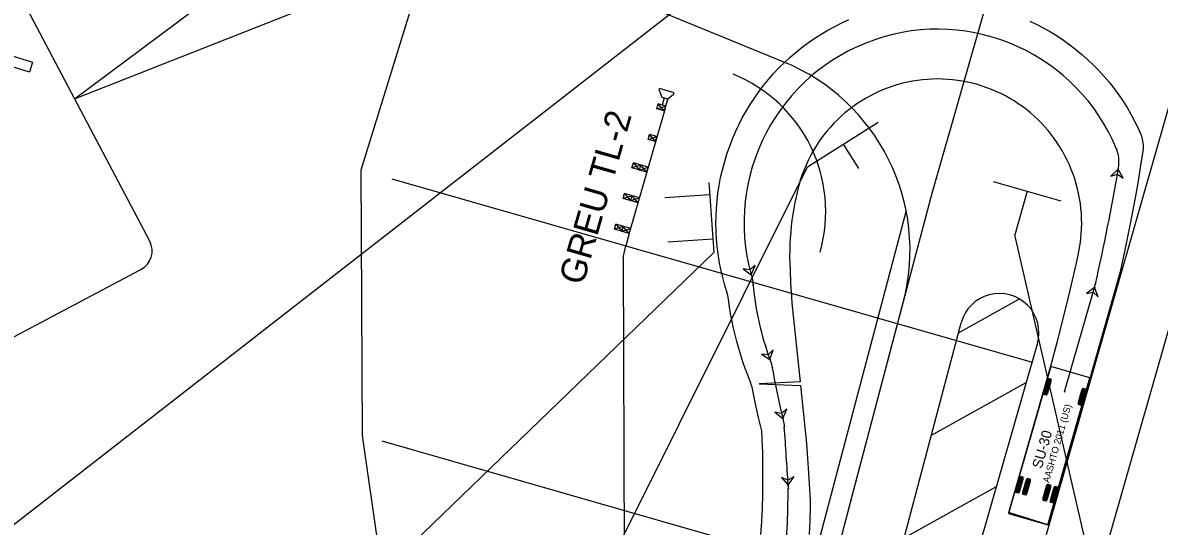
# Model space of a CAD drawing. Extents: x 2096670 to 2098561, y 684033 to 689893.
# Drawn here: x 2097725.3 to 2097948.6, y 689219.9 to 689318.8 of the extents above; entities that cross this region are included whole.
import ezdxf

# ---------------------------------------------------------------- set-up
doc = ezdxf.new("R2010")
doc.units = 0
for name, color, linetype in [('Exist CMT EOP', 7, 'Continuous'), ('Exist Sign E Stop CELL', 7, 'Continuous'), ('Exist Support 1', 7, 'Continuous'), ('Old_Level_63', 7, 'Continuous'), ('Prop DSN Text', 7, 'Continuous'), ('Prop Guardrail', 7, 'Continuous'), ('Prop Guardrail Anchor Unit CELL', 7, 'Continuous'), ('Prop Sign E No Outlet CELL', 7, 'Continuous'), ('Prop Sign E One Way_Right CELL', 7, 'Continuous'), ('Scratch_Level_2', 7, 'Continuous'), ('Scratch_Level_4', 7, 'Continuous')]:
    doc.layers.add(name, color=color, linetype=linetype)

msp = doc.modelspace()

# ---------------------------------------------------------------- linework, layer by layer
at = {"layer": 'Exist CMT EOP'}
for p, q in [((2097898.92, 689078.74), (2098112.47, 689824.77)), ((2097903.97, 689285.33), (2098041.05, 689764.21)), ((2097859.86, 688985.9), (2097968.29, 689364.69)), ((2097874.72, 689311.12), (2097848.75, 689321.71)), ((2097874.72, 689311.12), (2097848.75, 689321.71)), ((2097874.72, 689311.12), (2097848.75, 689321.71)), ((2097898.28, 689263.84), (2097903.97, 689285.33)), ((2097822.79, 688994.35), (2097898.87, 689281.72)), ((2097887.51, 689223.18), (2097900.17, 689271.01)), ((2097887.51, 689223.18), (2097900.17, 689271.01)), ((2097909.12, 689257.91), (2097921.1, 689264.56)), ((2097826.66, 688993.33), (2097898.28, 689263.84)), ((2097838.2, 688990.02), (2097909.63, 689259.86)), ((2097875.84, 689085.34), (2097924.62, 689255.73)), ((2097903.8, 689237.8), (2097922.45, 689248.16)), ((2097898.47, 689217.7), (2097916.61, 689227.76))]:
    msp.add_line(p, q, dxfattribs=at)
for centre, radius, start, end in [((2097859.61, 689274.08), 40, 345.1717, 67.8133), ((2097859.61, 689274.08), 40, 345.1717, 67.8133), ((2097859.61, 689274.08), 40, 345.1717, 67.8133), ((2097917.15, 689257.87), 7.77, 344.0259, 165.1716)]:
    msp.add_arc(centre, radius, start, end, dxfattribs=at)
at = {"layer": 'Exist Sign E Stop CELL'}
msp.add_line((2097764.4, 689059.94), (2097879.48, 689290.46), dxfattribs=at)
at = {"layer": 'Exist Support 1'}
for p, q in [((2097879.48, 689290.46), (2097893.37, 689299.28)), ((2097886.48, 689294.91), (2097889.48, 689290.19))]:
    msp.add_line(p, q, dxfattribs=at)
at = {"layer": 'Old_Level_63'}
for p, q in [((2097929.98, 689246.33), (2097935.85, 689266.83)), ((2097927.24, 689251.28), (2097918.98, 689222.44)), ((2097934.93, 689249.08), (2097927.24, 689251.28)), ((2097927.24, 689251.28), (2097927.24, 689251.28)), ((2097926.8, 689248.98), (2097925.88, 689245.78)), ((2097927, 689248.92), (2097926.08, 689245.72)), ((2097927.2, 689248.87), (2097926.28, 689245.66)), ((2097926.67, 689220.24), (2097934.93, 689249.08)), ((2097933.69, 689247.01), (2097932.77, 689243.8)), ((2097933.89, 689246.95), (2097932.97, 689243.75)), ((2097934.09, 689246.89), (2097933.17, 689243.69)), ((2097921.29, 689229.75), (2097920.38, 689226.55)), ((2097921.49, 689229.7), (2097920.58, 689226.49)), ((2097921.69, 689229.64), (2097920.78, 689226.43)), ((2097922.74, 689229.34), (2097921.82, 689226.14)), ((2097922.94, 689229.28), (2097922.02, 689226.08)), ((2097923.14, 689229.23), (2097922.22, 689226.02)), ((2097926.74, 689228.19), (2097925.82, 689224.99)), ((2097926.94, 689228.14), (2097926.02, 689224.93)), ((2097927.14, 689228.08), (2097926.23, 689224.87)), ((2097928.18, 689227.78), (2097927.27, 689224.58)), ((2097928.38, 689227.72), (2097927.47, 689224.52)), ((2097928.58, 689227.67), (2097927.67, 689224.46)), ((2097918.98, 689222.44), (2097926.67, 689220.24))]:
    msp.add_line(p, q, dxfattribs=at)
for points in [[(2097870.33, 689218.29), (2097870.49, 689220.87), (2097870.61, 689223.48), (2097870.69, 689226.12), (2097870.73, 689228.75), (2097870.73, 689231.39), (2097870.68, 689234.36), (2097870.6, 689237.01), (2097870.53, 689238.66), (2097869.88, 689241.31), (2097869.28, 689243.96), (2097868.59, 689247.25), (2097868.5, 689247.58), (2097868.28, 689248.24), (2097867.75, 689249.57), (2097867.26, 689250.89), (2097866.79, 689252.22), (2097866.36, 689253.54), (2097865.96, 689254.86), (2097865.59, 689256.18), (2097865.25, 689257.5), (2097864.94, 689258.82), (2097864.67, 689260.13), (2097864.36, 689261.72), (2097864.15, 689263), (2097863.87, 689264.91), (2097863.75, 689265.54), (2097863.58, 689266.18), (2097863.2, 689267.44), (2097862.85, 689268.74), (2097862.51, 689270.16), (2097862.22, 689271.61), (2097861.92, 689273.41), (2097861.74, 689274.86), (2097861.61, 689276.33), (2097861.53, 689277.82), (2097861.5, 689279.34), (2097861.52, 689280.82), (2097861.59, 689282.33), (2097861.71, 689283.83), (2097861.89, 689285.31), (2097862.12, 689286.83), (2097862.41, 689288.37), (2097862.76, 689289.91), (2097863.14, 689291.35), (2097863.69, 689293.14), (2097864.19, 689294.56), (2097864.74, 689295.98), (2097865.34, 689297.37), (2097865.99, 689298.75), (2097866.67, 689300.08), (2097867.42, 689301.41), (2097868.21, 689302.72), (2097869.04, 689303.99), (2097869.93, 689305.24), (2097870.85, 689306.45), (2097871.81, 689307.63), (2097872.82, 689308.78), (2097873.87, 689309.89), (2097874.95, 689310.97), (2097876.07, 689312), (2097877.23, 689312.99), (2097878.42, 689313.95), (2097879.64, 689314.86), (2097880.9, 689315.73), (2097882.18, 689316.55), (2097883.5, 689317.33), (2097884.84, 689318.06), (2097886.2, 689318.74), (2097887.59, 689319.38)], [(2097923.13, 689319.09), (2097924.51, 689318.43), (2097925.86, 689317.73), (2097927.19, 689316.97), (2097928.49, 689316.17), (2097929.76, 689315.33), (2097931, 689314.44), (2097932.2, 689313.51), (2097933.38, 689312.54), (2097934.52, 689311.52), (2097935.62, 689310.47), (2097936.69, 689309.38), (2097937.72, 689308.25), (2097938.7, 689307.09), (2097939.65, 689305.9), (2097940.55, 689304.67), (2097941.41, 689303.41), (2097942.23, 689302.12), (2097943, 689300.8), (2097943.72, 689299.46), (2097944.39, 689298.09), (2097944.71, 689297.4), (2097944.99, 689296.69), (2097945.2, 689295.95), (2097945.34, 689295.19), (2097945.38, 689294.8), (2097945.39, 689294.4), (2097945.39, 689294), (2097945.35, 689293.59), (2097944.84, 689290.35), (2097944.33, 689287.3), (2097943.81, 689284.41), (2097942.78, 689278.96), (2097941.75, 689273.87), (2097940.89, 689269.91), (2097936.34, 689254), (2097934.08, 689245.96), (2097932.57, 689240.83), (2097926.67, 689220.24), (2097919.04, 689222.63), (2097919.04, 689222.63)], [(2097919.04, 689222.63), (2097927.19, 689251.15), (2097928.59, 689256.27), (2097929.91, 689261.41), (2097931.16, 689266.56), (2097932.38, 689271.92), (2097932.64, 689273.12), (2097932.86, 689274.26), (2097933.03, 689275.3), (2097933.16, 689276.31), (2097933.25, 689277.33), (2097933.31, 689278.33), (2097933.33, 689279.32), (2097933.31, 689280.31), (2097933.26, 689281.3), (2097933.18, 689282.29), (2097933.06, 689283.27), (2097932.91, 689284.25), (2097932.72, 689285.23), (2097932.5, 689286.19), (2097932.25, 689287.15), (2097931.96, 689288.1), (2097931.64, 689289.04), (2097931.29, 689289.96), (2097930.9, 689290.88), (2097930.49, 689291.78), (2097930.04, 689292.66), (2097929.56, 689293.53), (2097929.05, 689294.38), (2097928.52, 689295.21), (2097927.95, 689296.02), (2097927.36, 689296.81), (2097926.73, 689297.59), (2097926.09, 689298.33), (2097925.41, 689299.06), (2097924.71, 689299.76), (2097923.99, 689300.44), (2097923.24, 689301.09), (2097922.47, 689301.71), (2097921.69, 689302.31), (2097920.87, 689302.88), (2097920.05, 689303.42), (2097919.2, 689303.93), (2097918.33, 689304.41), (2097917.45, 689304.86), (2097916.55, 689305.28), (2097915.64, 689305.67), (2097914.72, 689306.02), (2097913.78, 689306.34), (2097912.84, 689306.63), (2097911.88, 689306.89), (2097910.92, 689307.11), (2097909.94, 689307.3), (2097908.97, 689307.46), (2097907.98, 689307.58), (2097907, 689307.66), (2097906.01, 689307.71), (2097905.02, 689307.73), (2097904.03, 689307.71), (2097903.04, 689307.66), (2097902.06, 689307.57), (2097901.08, 689307.45), (2097900.1, 689307.29), (2097899.13, 689307.1), (2097898.16, 689306.88), (2097897.21, 689306.62), (2097896.26, 689306.33), (2097895.33, 689306.01), (2097894.4, 689305.65), (2097893.49, 689305.26), (2097892.6, 689304.84), (2097891.72, 689304.39), (2097890.85, 689303.91), (2097890.01, 689303.4), (2097889.18, 689302.85), (2097888.37, 689302.28), (2097887.58, 689301.69), (2097886.81, 689301.06), (2097886.07, 689300.41), (2097885.35, 689299.73), (2097884.65, 689299.03), (2097883.98, 689298.3), (2097883.33, 689297.55), (2097882.71, 689296.78), (2097882.12, 689295.99), (2097881.56, 689295.18), (2097881.02, 689294.34), (2097880.52, 689293.49), (2097880.04, 689292.63), (2097879.59, 689291.73), (2097879.18, 689290.83), (2097878.8, 689289.92), (2097878.45, 689288.99), (2097878.13, 689288.04), (2097877.77, 689286.83), (2097877.49, 689285.75), (2097877.23, 689284.62), (2097876.99, 689283.49), (2097876.78, 689282.34), (2097876.58, 689281.17), (2097876.42, 689280.01), (2097876.28, 689278.84), (2097876.17, 689277.66), (2097876.08, 689276.49), (2097876.02, 689275.31), (2097875.98, 689274.13), (2097875.97, 689272.94), (2097876.04, 689270.18), (2097876.15, 689267.63), (2097876.32, 689265.01), (2097876.42, 689263.7), (2097878.02, 689248.27), (2097870.01, 689247.91), (2097878.09, 689247.59), (2097879.29, 689236.17), (2097879.66, 689230.45), (2097879.97, 689225.08), (2097880.02, 689223.74), (2097879.94, 689221.04), (2097879.81, 689218.3)], [(2097940.51, 689290.03), (2097940.56, 689290.36), (2097940.61, 689290.69), (2097940.63, 689291.02), (2097940.64, 689291.35), (2097940.64, 689291.69), (2097940.62, 689292.02), (2097940.59, 689292.35), (2097940.54, 689292.68), (2097940.47, 689293.01), (2097940.39, 689293.33), (2097940.29, 689293.65), (2097940.18, 689293.96)], [(2097940.51, 689290.03), (2097939.05, 689288.67), (2097940.34, 689289.04), (2097941.45, 689288.26), (2097940.51, 689290.03)], [(2097868.42, 689269.29), (2097869.17, 689271.14), (2097868.15, 689270.25), (2097866.82, 689270.49), (2097868.42, 689269.29)], [(2097868.42, 689269.29), (2097868.51, 689268.97), (2097868.59, 689268.64), (2097868.66, 689268.32), (2097868.72, 689267.99), (2097868.76, 689267.66), (2097868.79, 689267.32)], [(2097935.85, 689266.83), (2097934.25, 689265.64), (2097935.58, 689265.87), (2097936.59, 689264.97), (2097935.85, 689266.83)], [(2097935.85, 689266.83), (2097935.94, 689267.15), (2097936.02, 689267.48)], [(2097872.1, 689252.65), (2097872.7, 689254.56), (2097871.76, 689253.59), (2097870.41, 689253.73), (2097872.1, 689252.65)], [(2097872.1, 689252.65), (2097872.21, 689252.34), (2097872.31, 689252.02), (2097872.4, 689251.7), (2097872.48, 689251.38), (2097872.55, 689251.05)], [(2097874.64, 689241.08), (2097875.44, 689242.92), (2097874.4, 689242.05), (2097873.08, 689242.33), (2097874.64, 689241.08)], [(2097874.64, 689241.08), (2097874.72, 689240.76), (2097874.79, 689240.43), (2097874.85, 689240.1), (2097874.89, 689239.77), (2097874.91, 689239.44)], [(2097875.67, 689228), (2097876.8, 689229.65), (2097875.61, 689229), (2097874.36, 689229.51), (2097875.67, 689228)], [(2097875.67, 689228), (2097875.69, 689227.66), (2097875.7, 689227.33)]]:
    msp.add_lwpolyline(points, dxfattribs=at)
for points in [[(2097940.51, 689290.03), (2097939.05, 689288.67), (2097940.34, 689289.04), (2097941.45, 689288.26)], [(2097868.42, 689269.29), (2097869.17, 689271.14), (2097868.15, 689270.25), (2097866.82, 689270.49)], [(2097935.85, 689266.83), (2097934.25, 689265.64), (2097935.58, 689265.87), (2097936.59, 689264.97)], [(2097872.1, 689252.65), (2097872.7, 689254.56), (2097871.76, 689253.59), (2097870.41, 689253.73)], [(2097926.75, 689248.99), (2097927.25, 689248.85), (2097927.27, 689248.36), (2097926.61, 689246.05), (2097926.33, 689245.65), (2097925.83, 689245.79), (2097925.81, 689246.28), (2097926.47, 689248.59)], [(2097933.64, 689247.02), (2097934.14, 689246.88), (2097934.16, 689246.39), (2097933.5, 689244.08), (2097933.22, 689243.67), (2097932.72, 689243.82), (2097932.7, 689244.31), (2097933.36, 689246.62)], [(2097874.64, 689241.08), (2097875.44, 689242.92), (2097874.4, 689242.05), (2097873.08, 689242.33)], [(2097875.67, 689228), (2097876.8, 689229.65), (2097875.61, 689229), (2097874.36, 689229.51)], [(2097921.24, 689229.77), (2097921.74, 689229.62), (2097921.77, 689229.13), (2097921.11, 689226.82), (2097920.83, 689226.42), (2097920.33, 689226.56), (2097920.3, 689227.05), (2097920.97, 689229.36)], [(2097922.69, 689229.35), (2097923.19, 689229.21), (2097923.21, 689228.72), (2097922.55, 689226.41), (2097922.27, 689226.01), (2097921.77, 689226.15), (2097921.75, 689226.64), (2097922.41, 689228.95)], [(2097926.69, 689228.21), (2097927.19, 689228.06), (2097927.21, 689227.57), (2097926.55, 689225.27), (2097926.27, 689224.86), (2097925.77, 689225), (2097925.75, 689225.49), (2097926.41, 689227.8)], [(2097928.13, 689227.79), (2097928.63, 689227.65), (2097928.66, 689227.16), (2097928, 689224.85), (2097927.72, 689224.45), (2097927.22, 689224.59), (2097927.19, 689225.08), (2097927.86, 689227.39)]]:
    msp.add_lwpolyline(points, close=True, dxfattribs=at)
for centre in [(2097940.18, 689293.96), (2097940.18, 689293.96), (2097940.51, 689290.03), (2097940.51, 689290.03), (2097868.42, 689269.29), (2097868.42, 689269.29), (2097868.79, 689267.32), (2097868.79, 689267.32), (2097935.85, 689266.83), (2097935.85, 689266.83), (2097936.02, 689267.48), (2097936.02, 689267.48), (2097872.1, 689252.65), (2097872.1, 689252.65), (2097872.55, 689251.05), (2097872.55, 689251.05), (2097929.98, 689246.33), (2097874.64, 689241.08), (2097874.64, 689241.08), (2097874.91, 689239.44), (2097874.91, 689239.44), (2097875.67, 689228), (2097875.67, 689228), (2097875.7, 689227.33), (2097875.7, 689227.33)]:
    msp.add_circle(centre, 0.0417, dxfattribs=at)
for centre, radius, start, end in [((2097905.03, 689279.49), 38.01, 22.3804, 195.5769), ((2097560.25, 689353.96), 385.59, 347.0391, 350.4565), ((2097928.59, 689273.09), 60.08, 185.5054, 199.8868), ((2098010.17, 689274.8), 139.65, 189.7895, 193.9691), ((2097196.73, 689188.82), 680.07, 3.30247, 4.26877), ((2097666.07, 689229.38), 209.63, 355.2269, 359.4405)]:
    msp.add_arc(centre, radius, start, end, dxfattribs=at)
at = {"layer": 'Prop DSN Text'}
for p, q in [((2097860.1, 689287.4), (2097861.05, 689273.67)), ((2097915.96, 689287.64), (2097929.2, 689283.84)), ((2097860.27, 689284.99), (2097851.44, 689284.41)), ((2097922.63, 689285.73), (2097920.17, 689277.15)), ((2097860.87, 689276.27), (2097852.04, 689275.68))]:
    msp.add_line(p, q, dxfattribs=at)
at = {"layer": 'Prop Guardrail'}
for p, q in [((2097844.46, 689277.43), (2097843.77, 689275)), ((2097843.25, 689272.72), (2097843.77, 689275)), ((2097843.25, 689272.72), (2097843.61, 689168.96))]:
    msp.add_line(p, q, dxfattribs=at)
at = {"layer": 'Prop Guardrail Anchor Unit CELL'}
for p, q in [((2097850.34, 689305.54), (2097850.43, 689305.83)), ((2097850.34, 689305.54), (2097850.84, 689304.17)), ((2097853.26, 689305.03), (2097850.43, 689305.83)), ((2097852.02, 689303.84), (2097853.17, 689304.73)), ((2097853.17, 689304.73), (2097853.26, 689305.03)), ((2097849.89, 689301.88), (2097850.17, 689302.84)), ((2097849.89, 689301.88), (2097851.63, 689302.42)), ((2097851.63, 689302.42), (2097850.17, 689302.84)), ((2097851.35, 689301.46), (2097850.17, 689302.84)), ((2097850.84, 689304.17), (2097852.02, 689303.84)), ((2097851.33, 689304.03), (2097850.93, 689302.62)), ((2097851.35, 689301.46), (2097851.63, 689302.42)), ((2097851.62, 689302.42), (2097852.02, 689303.84)), ((2097851.49, 689301.94), (2097844.61, 689277.9)), ((2097851.35, 689301.46), (2097849.89, 689301.88)), ((2097848.17, 689295.87), (2097848.45, 689296.83)), ((2097848.17, 689295.87), (2097849.91, 689296.41)), ((2097849.63, 689295.45), (2097848.17, 689295.87)), ((2097849.91, 689296.41), (2097848.45, 689296.83)), ((2097849.63, 689295.45), (2097848.45, 689296.83)), ((2097849.63, 689295.45), (2097849.91, 689296.41)), ((2097845, 689290.28), (2097845.27, 689291.24)), ((2097848.19, 689290.4), (2097845.27, 689291.24)), ((2097845.27, 689291.24), (2097846.45, 689289.86)), ((2097846.73, 689290.82), (2097845, 689290.28)), ((2097847.91, 689289.44), (2097845, 689290.28)), ((2097846.45, 689289.86), (2097846.73, 689290.82)), ((2097846.45, 689289.86), (2097848.19, 689290.4)), ((2097847.91, 689289.44), (2097846.73, 689290.82)), ((2097847.91, 689289.44), (2097848.19, 689290.4)), ((2097843.28, 689284.27), (2097843.55, 689285.23)), ((2097845.01, 689284.81), (2097843.28, 689284.27)), ((2097846.19, 689283.43), (2097843.28, 689284.27)), ((2097846.47, 689284.39), (2097843.55, 689285.23)), ((2097843.55, 689285.23), (2097844.73, 689283.85)), ((2097844.73, 689283.85), (2097845.01, 689284.81)), ((2097844.73, 689283.85), (2097846.47, 689284.39)), ((2097846.19, 689283.43), (2097845.01, 689284.81)), ((2097846.19, 689283.43), (2097846.47, 689284.39)), ((2097841.56, 689278.26), (2097841.83, 689279.22)), ((2097843.29, 689278.8), (2097841.56, 689278.26)), ((2097844.47, 689277.42), (2097841.56, 689278.26)), ((2097844.75, 689278.39), (2097841.83, 689279.22)), ((2097841.83, 689279.22), (2097843.01, 689277.84)), ((2097843.01, 689277.84), (2097843.29, 689278.8)), ((2097843.01, 689277.84), (2097844.75, 689278.39)), ((2097844.47, 689277.42), (2097843.29, 689278.8)), ((2097844.47, 689277.42), (2097844.75, 689278.39))]:
    msp.add_line(p, q, dxfattribs=at)
at = {"layer": 'Prop Sign E No Outlet CELL'}
for p, q in [((2097750.28, 689275.89), (2097723.35, 689326.92)), ((2097697.53, 689243.41), (2097748.56, 689270.33))]:
    msp.add_line(p, q, dxfattribs=at)
msp.add_lwpolyline([(2097715.57, 689317.78), (2097717.58, 689317.16), (2097716.7, 689314.31), (2097727.27, 689311.04), (2097726.66, 689309.06), (2097716.09, 689312.33), (2097715.21, 689309.48), (2097713.2, 689310.1)], close=True, dxfattribs=at)
msp.add_lwpolyline([(2097715.57, 689317.78), (2097717.58, 689317.16), (2097716.7, 689314.31), (2097727.27, 689311.04), (2097726.66, 689309.06), (2097716.09, 689312.33), (2097715.21, 689309.48), (2097713.2, 689310.1)], close=True, dxfattribs=at)
msp.add_lwpolyline([(2097715.57, 689317.78), (2097717.58, 689317.16), (2097716.7, 689314.31), (2097727.27, 689311.04), (2097726.66, 689309.06), (2097716.09, 689312.33), (2097715.21, 689309.48), (2097713.2, 689310.1)], close=True, dxfattribs=at)
msp.add_arc((2097746.64, 689273.97), 4.12, 297.8167, 27.8167, dxfattribs=at)
at = {"layer": 'Prop Sign E One Way_Right CELL'}
for p, q in [((2097735.53, 689303.84), (2097871.06, 689405.01)), ((2097735.53, 689303.84), (2097865.33, 689355.03)), ((2097661.38, 689171.97), (2097881.91, 689343.44)), ((2097983.65, 689002.74), (2097920.17, 689277.15)), ((2097750.15, 689166.69), (2097861.05, 689273.67))]:
    msp.add_line(p, q, dxfattribs=at)
at = {"layer": 'Scratch_Level_2'}
for p, q in [((2097797.83, 689288.15), (2097923.59, 689252.15)), ((2097795.9, 689236.69), (2097909.83, 689204.08))]:
    msp.add_line(p, q, dxfattribs=at)
at = {"layer": 'Scratch_Level_4'}
for p, q in [((2097791.81, 689289.87), (2097808.55, 689344.01)), ((2097792.09, 689237.78), (2097791.81, 689289.87)), ((2097799.77, 689183.57), (2097792.09, 689237.78))]:
    msp.add_line(p, q, dxfattribs=at)
msp.add_arc((2097854.05, 689281.75), 29, 344.0259, 68.0292, dxfattribs=at)

# ---------------------------------------------------------------- texts
at = {"layer": 'Old_Level_63'}
for s, height, p in [('AASHTO 2011 (US)', 1.3333, (2097926.93, 689228.36)), ('SU-30', 2, (2097925.47, 689231.13)), ('(c) 2022 Transoft Solutions, Inc. All rights reserved.', 0.08, (2097926.55, 689234.17))]:
    msp.add_text(s, height=height, rotation=74.0259, dxfattribs=at).set_placement(p)
at = {"layer": 'Prop Guardrail Anchor Unit CELL'}
msp.add_text('GREU TL-2', height=5, rotation=74.0259, dxfattribs=at).set_placement((2097835.39, 689267.06))

doc.saveas('drawing.dxf')
